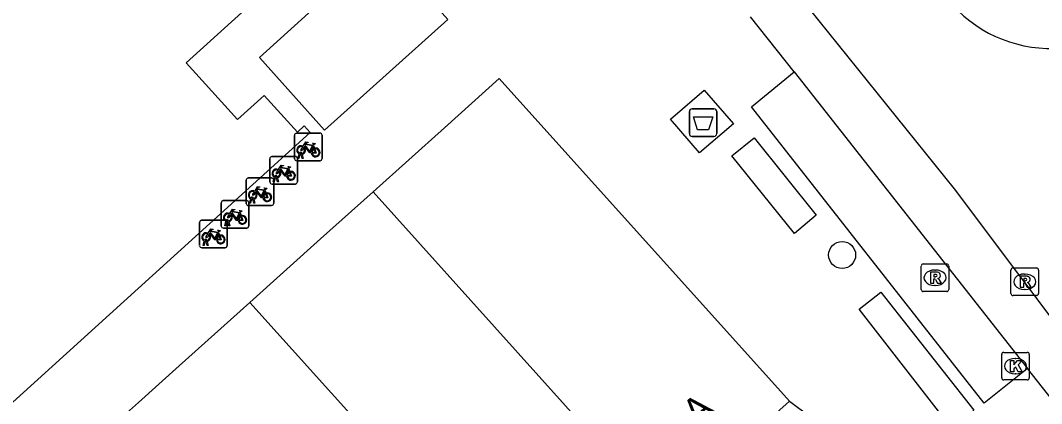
# Model space of a CAD drawing. Extents: x 159040 to 160094, y 381214 to 382518.
# Drawn here: x 159748.83 to 159785.85, y 381973.07 to 381986.97 of the extents above; entities that cross this region are included whole.
import ezdxf

# ---------------------------------------------------------------- set-up
doc = ezdxf.new("R2010")
doc.units = 0
for name, color, linetype in [('IMGEO_Afval_apart_plaats', 7, 'Continuous'), ('IMGEO_Boom', 7, 'Continuous'), ('IMGEO_Fietsenrek', 7, 'Continuous'), ('IMGEO_Kolk', 7, 'Continuous'), ('IMGEO_Pand', 7, 'Continuous'), ('IMGEO_Pand_nummerreeks', 7, 'Continuous'), ('IMGEO_Rijbaan_lokaal_gesloten', 7, 'Continuous'), ('IMGEO_Rioolput', 7, 'Continuous'), ('IMGEO_Voetpad_gesloten', 7, 'Continuous'), ('IMGEO_Voetpad_open', 7, 'Continuous')]:
    doc.layers.add(name, color=color, linetype=linetype)

msp = doc.modelspace()

# ---------------------------------------------------------------- linework, layer by layer
at = {"layer": 'IMGEO_Afval_apart_plaats'}
for p, q in [((159773.184, 381983.764), (159773.974, 381983.764)), ((159773.974, 381983.764), (159773.184, 381983.764)), ((159773.084, 381982.864), (159773.084, 381983.664)), ((159773.084, 381983.664), (159773.084, 381982.864)), ((159774.074, 381983.664), (159774.074, 381982.864)), ((159774.074, 381982.864), (159774.074, 381983.664)), ((159773.974, 381982.764), (159773.184, 381982.764)), ((159773.184, 381982.764), (159773.974, 381982.764))]:
    msp.add_line(p, q, dxfattribs=at)
msp.add_lwpolyline([(159773.227, 381983.478), (159773.931, 381983.478), (159773.782, 381983.008), (159773.376, 381983.008), (159773.227, 381983.478)], dxfattribs=at)
for centre, start, end in [((159773.184, 381983.664), 90, 180), ((159773.184, 381983.664), 90, 180), ((159773.974, 381983.664), 0, 90), ((159773.974, 381983.664), 360, 90), ((159773.184, 381982.864), 180, 270), ((159773.184, 381982.864), 180, 270), ((159773.974, 381982.864), 270, 0), ((159773.974, 381982.864), 270, 0)]:
    msp.add_arc(centre, 0.1, start, end, dxfattribs=at)
at = {"layer": 'IMGEO_Boom'}
msp.add_circle((159778.621, 381978.461), 0.489, dxfattribs=at)
at = {"layer": 'IMGEO_Fietsenrek'}
for p, q in [((159758.767, 381981.956), (159758.767, 381982.797)), ((159758.767, 381982.797), (159758.767, 381981.956)), ((159758.842, 381982.881), (159759.683, 381982.881)), ((159759.683, 381982.881), (159758.842, 381982.881)), ((159759.767, 381982.806), (159759.767, 381981.965)), ((159759.767, 381981.965), (159759.767, 381982.806)), ((159759.454, 381982.43), (159759.49, 381982.335)), ((159757.873, 381981.11), (159757.873, 381981.951)), ((159757.873, 381981.951), (159757.873, 381981.11)), ((159757.948, 381982.035), (159758.789, 381982.035)), ((159758.789, 381982.035), (159757.948, 381982.035)), ((159758.873, 381981.96), (159758.873, 381981.119)), ((159758.873, 381981.119), (159758.873, 381981.96)), ((159758.894, 381981.965), (159758.933, 381982.125)), ((159758.928, 381981.965), (159758.894, 381981.965)), ((159758.963, 381982.113), (159758.928, 381981.965)), ((159759.005, 381982.137), (159759.004, 381982.141)), ((159759.046, 381981.965), (159759.012, 381982.107)), ((159759.036, 381982.148), (159759.037, 381982.141)), ((159759.044, 381982.111), (159759.079, 381981.965)), ((159759.079, 381981.965), (159759.046, 381981.965)), ((159758.56, 381981.584), (159758.596, 381981.489)), ((159759.692, 381981.881), (159758.851, 381981.881)), ((159758.851, 381981.881), (159759.692, 381981.881)), ((159757.014, 381980.331), (159757.014, 381981.172)), ((159757.014, 381981.172), (159757.014, 381980.331)), ((159757.089, 381981.256), (159757.93, 381981.256)), ((159757.93, 381981.256), (159757.089, 381981.256)), ((159758, 381981.119), (159758.039, 381981.279)), ((159758.014, 381981.181), (159758.014, 381980.34)), ((159758.014, 381980.34), (159758.014, 381981.181)), ((159758.069, 381981.267), (159758.034, 381981.119)), ((159758.111, 381981.291), (159758.11, 381981.295)), ((159758.152, 381981.119), (159758.118, 381981.261)), ((159758.142, 381981.302), (159758.143, 381981.295)), ((159758.15, 381981.265), (159758.185, 381981.119)), ((159757.701, 381980.805), (159757.737, 381980.71)), ((159758.798, 381981.035), (159757.957, 381981.035)), ((159757.957, 381981.035), (159758.798, 381981.035)), ((159758.034, 381981.119), (159758, 381981.119)), ((159758.185, 381981.119), (159758.152, 381981.119)), ((159756.186, 381980.436), (159757.027, 381980.436)), ((159757.027, 381980.436), (159756.186, 381980.436)), ((159757.141, 381980.34), (159757.18, 381980.5)), ((159757.21, 381980.488), (159757.175, 381980.34)), ((159757.252, 381980.512), (159757.251, 381980.516)), ((159757.293, 381980.34), (159757.259, 381980.482)), ((159757.283, 381980.523), (159757.284, 381980.516)), ((159757.291, 381980.486), (159757.326, 381980.34)), ((159756.111, 381979.511), (159756.111, 381980.352)), ((159756.111, 381980.352), (159756.111, 381979.511)), ((159757.939, 381980.256), (159757.098, 381980.256)), ((159757.098, 381980.256), (159757.939, 381980.256)), ((159757.111, 381980.361), (159757.111, 381979.52)), ((159757.111, 381979.52), (159757.111, 381980.361)), ((159757.175, 381980.34), (159757.141, 381980.34)), ((159757.326, 381980.34), (159757.293, 381980.34)), ((159755.401, 381979.724), (159756.242, 381979.724)), ((159756.242, 381979.724), (159755.401, 381979.724)), ((159756.238, 381979.52), (159756.277, 381979.68)), ((159756.307, 381979.668), (159756.272, 381979.52)), ((159756.349, 381979.692), (159756.348, 381979.696)), ((159756.38, 381979.703), (159756.381, 381979.696)), ((159756.388, 381979.666), (159756.423, 381979.52)), ((159756.798, 381979.985), (159756.834, 381979.89)), ((159755.326, 381978.799), (159755.326, 381979.64)), ((159755.326, 381979.64), (159755.326, 381978.799)), ((159757.036, 381979.436), (159756.195, 381979.436)), ((159756.195, 381979.436), (159757.036, 381979.436)), ((159756.272, 381979.52), (159756.238, 381979.52)), ((159756.326, 381979.649), (159756.326, 381978.808)), ((159756.326, 381978.808), (159756.326, 381979.649)), ((159756.39, 381979.52), (159756.356, 381979.662)), ((159756.423, 381979.52), (159756.39, 381979.52)), ((159755.453, 381978.808), (159755.492, 381978.968)), ((159755.522, 381978.956), (159755.487, 381978.808)), ((159755.564, 381978.98), (159755.563, 381978.984)), ((159755.605, 381978.808), (159755.571, 381978.95)), ((159755.595, 381978.991), (159755.596, 381978.984)), ((159755.603, 381978.954), (159755.638, 381978.808)), ((159756.013, 381979.273), (159756.049, 381979.178)), ((159756.251, 381978.724), (159755.41, 381978.724)), ((159755.41, 381978.724), (159756.251, 381978.724)), ((159755.487, 381978.808), (159755.453, 381978.808)), ((159755.638, 381978.808), (159755.605, 381978.808))]:
    msp.add_line(p, q, dxfattribs=at)
for points in [[(159759.101, 381982.355), (159759.049, 381982.265), (159759.009, 381982.24), (159759.01, 381982.287), (159759.065, 381982.381)], [(159759.08, 381982.407), (159759.175, 381982.571), (159759.261, 381982.557), (159759.263, 381982.548), (159759.207, 381982.537), (159759.18, 381982.492), (159759.436, 381982.451)], [(159759.376, 381982.163), (159759.326, 381982.163), (159759.135, 381982.414), (159759.116, 381982.382)], [(159759.423, 381982.426), (159759.166, 381982.467), (159759.149, 381982.438), (159759.316, 381982.218), (159759.423, 381982.426)], [(159759.471, 381982.328), (159759.441, 381982.405), (159759.332, 381982.187), (159759.375, 381982.187)], [(159759.405, 381982.187), (159759.525, 381982.186), (159759.481, 381982.3)], [(159759.501, 381982.307), (159759.556, 381982.162), (159759.406, 381982.162)], [(159759.436, 381982.451), (159759.461, 381982.5), (159759.455, 381982.504), (159759.432, 381982.508), (159759.42, 381982.515), (159759.419, 381982.518), (159759.421, 381982.523), (159759.516, 381982.508), (159759.518, 381982.498), (159759.508, 381982.485), (159759.496, 381982.479), (159759.482, 381982.485), (159759.454, 381982.43)], [(159758.207, 381981.509), (159758.155, 381981.419), (159758.115, 381981.394), (159758.116, 381981.441), (159758.171, 381981.535)], [(159758.186, 381981.561), (159758.281, 381981.725), (159758.367, 381981.711), (159758.369, 381981.702), (159758.313, 381981.691), (159758.286, 381981.646), (159758.542, 381981.605)], [(159758.482, 381981.317), (159758.432, 381981.317), (159758.241, 381981.568), (159758.222, 381981.536)], [(159758.529, 381981.58), (159758.272, 381981.621), (159758.255, 381981.592), (159758.422, 381981.372), (159758.529, 381981.58)], [(159758.577, 381981.482), (159758.547, 381981.559), (159758.438, 381981.341), (159758.481, 381981.341)], [(159758.542, 381981.605), (159758.567, 381981.654), (159758.561, 381981.658), (159758.538, 381981.662), (159758.526, 381981.669), (159758.525, 381981.672), (159758.527, 381981.677), (159758.622, 381981.662), (159758.624, 381981.652), (159758.614, 381981.639), (159758.602, 381981.633), (159758.588, 381981.639), (159758.56, 381981.584)], [(159758.511, 381981.341), (159758.631, 381981.34), (159758.587, 381981.454)], [(159758.607, 381981.461), (159758.662, 381981.316), (159758.512, 381981.316)], [(159757.327, 381980.782), (159757.422, 381980.946), (159757.508, 381980.932), (159757.51, 381980.923), (159757.454, 381980.912), (159757.427, 381980.867), (159757.683, 381980.826)], [(159757.623, 381980.538), (159757.573, 381980.538), (159757.382, 381980.789), (159757.363, 381980.757)], [(159757.67, 381980.801), (159757.413, 381980.842), (159757.396, 381980.813), (159757.563, 381980.593), (159757.67, 381980.801)], [(159757.718, 381980.703), (159757.688, 381980.78), (159757.579, 381980.562), (159757.622, 381980.562)], [(159757.683, 381980.826), (159757.708, 381980.875), (159757.702, 381980.879), (159757.679, 381980.883), (159757.667, 381980.89), (159757.666, 381980.893), (159757.668, 381980.898), (159757.763, 381980.883), (159757.765, 381980.873), (159757.755, 381980.86), (159757.743, 381980.854), (159757.729, 381980.86), (159757.701, 381980.805)], [(159757.348, 381980.73), (159757.296, 381980.64), (159757.256, 381980.615), (159757.257, 381980.662), (159757.312, 381980.756)], [(159757.652, 381980.562), (159757.772, 381980.561), (159757.728, 381980.675)], [(159757.748, 381980.682), (159757.803, 381980.537), (159757.653, 381980.537)], [(159756.424, 381979.962), (159756.519, 381980.126), (159756.605, 381980.112), (159756.607, 381980.103), (159756.551, 381980.092), (159756.524, 381980.047), (159756.78, 381980.006)], [(159756.78, 381980.006), (159756.805, 381980.055), (159756.799, 381980.059), (159756.776, 381980.063), (159756.764, 381980.07), (159756.763, 381980.073), (159756.765, 381980.078), (159756.86, 381980.063), (159756.862, 381980.053), (159756.852, 381980.04), (159756.84, 381980.034), (159756.826, 381980.04), (159756.798, 381979.985)], [(159756.445, 381979.91), (159756.393, 381979.82), (159756.353, 381979.795), (159756.354, 381979.842), (159756.409, 381979.936)], [(159756.72, 381979.718), (159756.67, 381979.718), (159756.479, 381979.969), (159756.46, 381979.937)], [(159756.767, 381979.981), (159756.51, 381980.022), (159756.493, 381979.993), (159756.66, 381979.773), (159756.767, 381979.981)], [(159756.815, 381979.883), (159756.785, 381979.96), (159756.676, 381979.742), (159756.719, 381979.742)], [(159756.749, 381979.742), (159756.869, 381979.741), (159756.825, 381979.855)], [(159756.845, 381979.862), (159756.9, 381979.717), (159756.75, 381979.717)], [(159755.639, 381979.25), (159755.734, 381979.414), (159755.82, 381979.4), (159755.822, 381979.391), (159755.766, 381979.38), (159755.739, 381979.335), (159755.995, 381979.294)], [(159755.982, 381979.269), (159755.725, 381979.31), (159755.708, 381979.281), (159755.875, 381979.061), (159755.982, 381979.269)], [(159755.995, 381979.294), (159756.02, 381979.343), (159756.014, 381979.347), (159755.991, 381979.351), (159755.979, 381979.358), (159755.978, 381979.361), (159755.98, 381979.366), (159756.075, 381979.351), (159756.077, 381979.341), (159756.067, 381979.328), (159756.055, 381979.322), (159756.041, 381979.328), (159756.013, 381979.273)], [(159755.66, 381979.198), (159755.608, 381979.108), (159755.568, 381979.083), (159755.569, 381979.13), (159755.624, 381979.224)], [(159755.935, 381979.006), (159755.885, 381979.006), (159755.694, 381979.257), (159755.675, 381979.225)], [(159756.03, 381979.171), (159756, 381979.248), (159755.891, 381979.03), (159755.934, 381979.03)], [(159755.964, 381979.03), (159756.084, 381979.029), (159756.04, 381979.143)], [(159756.06, 381979.15), (159756.115, 381979.005), (159755.965, 381979.005)]]:
    msp.add_lwpolyline(points, dxfattribs=at)
for centre, radius, start, end in [((159758.845, 381982.803), 0.0779, 92.4484, 184.2845), ((159758.845, 381982.803), 0.0779, 92.4484, 184.2845), ((159759.689, 381982.803), 0.0779, 2.4484, 94.2845), ((159759.689, 381982.803), 0.0779, 2.4484, 94.2845), ((159759.007, 381982.266), 0.159, 62.6766, 242.1369), ((159759.007, 381982.266), 0.129, 63.3192, 238.903), ((159759.007, 381982.266), 0.129, 283.6043, 43.4302), ((159759.007, 381982.266), 0.159, 283.5766, 46.6042), ((159759.534, 381982.182), 0.159, 113.3408, 178.3217), ((159759.534, 381982.182), 0.159, 187.0065, 105.7708), ((159759.534, 381982.182), 0.129, 113.923, 177.9556), ((159759.534, 381982.182), 0.129, 188.6715, 104.5883), ((159757.951, 381981.957), 0.0779, 92.4484, 184.2845), ((159757.951, 381981.957), 0.0779, 92.4484, 184.2845), ((159758.845, 381981.959), 0.0779, 182.4484, 274.2845), ((159758.845, 381981.959), 0.0779, 182.4484, 274.2845), ((159758.795, 381981.957), 0.0779, 2.4484, 94.2845), ((159758.795, 381981.957), 0.0779, 2.4484, 94.2845), ((159758.987, 381982.137), 0.0499, 12.8025, 158.6934), ((159759.007, 381982.266), 0.159, 253.9967, 271.7867), ((159758.987, 381982.137), 0.0174, 12.8025, 163.4502), ((159759.007, 381982.266), 0.129, 253.415, 269.0204), ((159759.689, 381981.959), 0.0779, 272.4484, 4.2845), ((159759.689, 381981.959), 0.0779, 272.4484, 4.2845), ((159758.113, 381981.42), 0.159, 62.6766, 242.1369), ((159758.113, 381981.42), 0.129, 63.3192, 238.903), ((159758.113, 381981.42), 0.159, 283.5766, 46.6042), ((159757.092, 381981.178), 0.0779, 92.4484, 184.2845), ((159757.092, 381981.178), 0.0779, 92.4484, 184.2845), ((159757.936, 381981.178), 0.0779, 2.4484, 94.2845), ((159757.936, 381981.178), 0.0779, 2.4484, 94.2845), ((159758.093, 381981.291), 0.0499, 12.8025, 158.6934), ((159758.113, 381981.42), 0.159, 253.9967, 271.7867), ((159758.093, 381981.291), 0.0174, 12.8025, 163.4502), ((159758.113, 381981.42), 0.129, 253.415, 269.0204), ((159758.113, 381981.42), 0.129, 283.6043, 43.4302), ((159758.64, 381981.336), 0.159, 113.3408, 178.3217), ((159758.64, 381981.336), 0.159, 187.0065, 105.7708), ((159758.64, 381981.336), 0.129, 113.923, 177.9556), ((159758.64, 381981.336), 0.129, 188.6715, 104.5883), ((159757.254, 381980.641), 0.159, 62.6766, 242.1369), ((159757.951, 381981.113), 0.0779, 182.4484, 274.2845), ((159757.951, 381981.113), 0.0779, 182.4484, 274.2845), ((159758.795, 381981.113), 0.0779, 272.4484, 4.2845), ((159758.795, 381981.113), 0.0779, 272.4484, 4.2845), ((159756.189, 381980.358), 0.0779, 92.4484, 184.2845), ((159756.189, 381980.358), 0.0779, 92.4484, 184.2845), ((159757.033, 381980.358), 0.0779, 2.4484, 94.2845), ((159757.033, 381980.358), 0.0779, 2.4484, 94.2845), ((159757.254, 381980.641), 0.129, 63.3192, 238.903), ((159757.234, 381980.512), 0.0499, 12.8025, 158.6934), ((159757.254, 381980.641), 0.159, 253.9967, 271.7867), ((159757.234, 381980.512), 0.0174, 12.8025, 163.4502), ((159757.254, 381980.641), 0.129, 253.415, 269.0204), ((159757.254, 381980.641), 0.129, 283.6043, 43.4302), ((159757.254, 381980.641), 0.159, 283.5766, 46.6042), ((159757.781, 381980.557), 0.159, 113.3408, 178.3217), ((159757.781, 381980.557), 0.159, 187.0065, 105.7708), ((159757.781, 381980.557), 0.129, 113.923, 177.9556), ((159757.781, 381980.557), 0.129, 188.6715, 104.5883), ((159757.092, 381980.334), 0.0779, 182.4484, 274.2845), ((159757.092, 381980.334), 0.0779, 182.4484, 274.2845), ((159757.936, 381980.334), 0.0779, 272.4484, 4.2845), ((159757.936, 381980.334), 0.0779, 272.4484, 4.2845), ((159755.404, 381979.646), 0.0779, 92.4484, 184.2845), ((159755.404, 381979.646), 0.0779, 92.4484, 184.2845), ((159756.351, 381979.821), 0.159, 62.6766, 242.1369), ((159756.351, 381979.821), 0.129, 63.3192, 238.903), ((159756.248, 381979.646), 0.0779, 2.4484, 94.2845), ((159756.248, 381979.646), 0.0779, 2.4484, 94.2845), ((159756.331, 381979.692), 0.0499, 12.8025, 158.6934), ((159756.351, 381979.821), 0.159, 253.9967, 271.7867), ((159756.331, 381979.692), 0.0174, 12.8025, 163.4502), ((159756.351, 381979.821), 0.129, 253.415, 269.0204), ((159756.351, 381979.821), 0.129, 283.6043, 43.4302), ((159756.351, 381979.821), 0.159, 283.5766, 46.6042), ((159756.878, 381979.737), 0.159, 113.3408, 178.3217), ((159756.878, 381979.737), 0.159, 187.0065, 105.7708), ((159756.878, 381979.737), 0.129, 113.923, 177.9556), ((159756.878, 381979.737), 0.129, 188.6715, 104.5883), ((159756.189, 381979.514), 0.0779, 182.4484, 274.2845), ((159756.189, 381979.514), 0.0779, 182.4484, 274.2845), ((159757.033, 381979.514), 0.0779, 272.4484, 4.2845), ((159757.033, 381979.514), 0.0779, 272.4484, 4.2845), ((159755.566, 381979.109), 0.159, 62.6766, 242.1369), ((159755.566, 381979.109), 0.129, 63.3192, 238.903), ((159755.546, 381978.98), 0.0499, 12.8025, 158.6934), ((159755.566, 381979.109), 0.159, 253.9967, 271.7867), ((159755.546, 381978.98), 0.0174, 12.8025, 163.4502), ((159755.566, 381979.109), 0.129, 253.415, 269.0204), ((159755.566, 381979.109), 0.129, 283.6043, 43.4302), ((159755.566, 381979.109), 0.159, 283.5766, 46.6042), ((159756.093, 381979.025), 0.159, 113.3408, 178.3217), ((159756.093, 381979.025), 0.159, 187.0065, 105.7708), ((159756.093, 381979.025), 0.129, 113.923, 177.9556), ((159756.093, 381979.025), 0.129, 188.6715, 104.5883), ((159755.404, 381978.802), 0.0779, 182.4484, 274.2845), ((159755.404, 381978.802), 0.0779, 182.4484, 274.2845), ((159756.248, 381978.802), 0.0779, 272.4484, 4.2845), ((159756.248, 381978.802), 0.0779, 272.4484, 4.2845)]:
    msp.add_arc(centre, radius, start, end, dxfattribs=at)
at = {"layer": 'IMGEO_Kolk'}
for p, q in [((159784.405, 381974), (159784.405, 381974.852)), ((159784.48, 381974.926), (159785.332, 381974.926)), ((159785.406, 381974.852), (159785.406, 381974)), ((159784.893, 381974.706), (159784.918, 381974.706)), ((159784.916, 381974.146), (159784.891, 381974.146)), ((159785.332, 381973.926), (159784.48, 381973.926))]:
    msp.add_line(p, q, dxfattribs=at)
for points in [[(159784.405, 381974), (159784.405, 381974.852)], [(159784.48, 381974.926), (159785.332, 381974.926)], [(159785.406, 381974.852), (159785.406, 381974)], [(159784.726, 381974.626), (159784.849, 381974.626), (159784.849, 381974.475), (159784.979, 381974.626), (159785.143, 381974.626), (159784.997, 381974.475), (159785.15, 381974.226), (159784.998, 381974.226), (159784.913, 381974.39), (159784.849, 381974.323), (159784.849, 381974.226), (159784.726, 381974.226), (159784.726, 381974.626)], [(159785.332, 381973.926), (159784.48, 381973.926)]]:
    msp.add_lwpolyline(points, dxfattribs=at)
for centre, start, end in [((159784.482, 381974.85), 91.552, 178.448), ((159784.482, 381974.85), 91.552, 178.448), ((159785.33, 381974.85), 1.552, 88.448), ((159785.33, 381974.85), 1.552, 88.448), ((159784.482, 381974.002), 181.552, 268.448), ((159784.482, 381974.002), 181.552, 268.448), ((159785.33, 381974.002), 271.552, 358.448), ((159785.33, 381974.002), 271.552, 358.448)]:
    msp.add_arc(centre, 0.0765, start, end, dxfattribs=at)
for centre, major_axis, ratio, start_param, end_param in [((159784.892, 381974.426), (-0.387, 0.002), 0.722429, 4.712389, 7.853982), ((159784.917, 381974.426), (-0.39, 0.002), 0.717154, 1.570796, 4.712389)]:
    msp.add_ellipse(centre, major_axis=major_axis, ratio=ratio, start_param=start_param, end_param=end_param, dxfattribs=at)
at = {"layer": 'IMGEO_Pand'}
for points in [[(159756.584, 381995.459), (159760.772, 381990.813), (159754.839, 381985.431), (159756.7, 381983.38), (159757.663, 381984.253), (159758.873, 381982.92), (159759.117, 381983.142), (159759.332, 381982.905), (159747.37, 381972.054)], [(159761.615, 381980.752), (159764.208, 381983.081), (159766.193, 381984.865), (159768.9, 381981.853), (159776.711, 381973.159)], [(159757.149, 381976.739), (159759.712, 381979.042), (159761.615, 381980.752)], [(159772.134, 381969.047), (159761.615, 381980.752)], [(159752.683, 381972.726), (159753.107, 381973.107), (159754.591, 381974.441), (159757.149, 381976.739)], [(159757.149, 381976.739), (159767.668, 381965.034)], [(159776.711, 381973.159), (159772.134, 381969.047)]]:
    msp.add_lwpolyline(points, dxfattribs=at)
at = {"layer": 'IMGEO_Rijbaan_lokaal_gesloten'}
for points in [[(159786.246, 381973.197), (159787.575, 381974.353), (159782.695, 381980.867), (159776.741, 381988.28)], [(159776.886, 381985.112), (159775.298, 381987.106)], [(159776.886, 381985.112), (159785.344, 381974.345)], [(159786.246, 381973.197), (159785.344, 381974.345)]]:
    msp.add_lwpolyline(points, dxfattribs=at)
for centre, radius, start, end in [((159786.172, 381990.733), 4.775, 218.9529, 324.3659), ((159781.989, 381969.592), 5.578, 313.5029, 40.2577)]:
    msp.add_arc(centre, radius, start, end, dxfattribs=at)
at = {"layer": 'IMGEO_Rioolput'}
for p, q in [((159781.488, 381977.209), (159781.488, 381978.061)), ((159781.563, 381978.135), (159782.415, 381978.135)), ((159781.976, 381977.915), (159782.001, 381977.915)), ((159782.489, 381978.061), (159782.489, 381977.209)), ((159784.742, 381977.063), (159784.742, 381977.915)), ((159784.817, 381977.989), (159785.669, 381977.989)), ((159785.743, 381977.915), (159785.743, 381977.063)), ((159785.23, 381977.769), (159785.255, 381977.769)), ((159782.415, 381977.135), (159781.563, 381977.135)), ((159781.999, 381977.355), (159781.974, 381977.355)), ((159785.253, 381977.209), (159785.228, 381977.209)), ((159785.669, 381976.989), (159784.817, 381976.989))]:
    msp.add_line(p, q, dxfattribs=at)
for points in [[(159781.488, 381977.209), (159781.488, 381978.061)], [(159781.563, 381978.135), (159782.415, 381978.135)], [(159782.077, 381977.833), (159781.825, 381977.835), (159781.825, 381977.435)], [(159782.489, 381978.061), (159782.489, 381977.209)], [(159784.742, 381977.063), (159784.742, 381977.915)], [(159784.817, 381977.989), (159785.669, 381977.989)], [(159785.743, 381977.915), (159785.743, 381977.063)], [(159781.825, 381977.435), (159781.949, 381977.435), (159781.949, 381977.597), (159781.96, 381977.597)], [(159782.003, 381977.754), (159781.949, 381977.754), (159781.949, 381977.673)], [(159781.949, 381977.673), (159782.001, 381977.673)], [(159782.007, 381977.568), (159782.078, 381977.435), (159782.218, 381977.435), (159782.153, 381977.561)], [(159785.331, 381977.687), (159785.079, 381977.689), (159785.079, 381977.289)], [(159785.079, 381977.289), (159785.203, 381977.289), (159785.203, 381977.451), (159785.214, 381977.451)], [(159785.257, 381977.608), (159785.203, 381977.608), (159785.203, 381977.527)], [(159785.203, 381977.527), (159785.255, 381977.527)], [(159782.415, 381977.135), (159781.563, 381977.135)], [(159785.261, 381977.422), (159785.332, 381977.289), (159785.472, 381977.289), (159785.407, 381977.415)], [(159785.669, 381976.989), (159784.817, 381976.989)]]:
    msp.add_lwpolyline(points, dxfattribs=at)
for centre, radius, start, end in [((159781.565, 381978.059), 0.0765, 91.552, 178.448), ((159781.565, 381978.059), 0.0765, 91.552, 178.448), ((159782.076, 381977.723), 0.109, 350.3612, 89.416), ((159782.413, 381978.059), 0.0765, 1.552, 88.448), ((159782.413, 381978.059), 0.0765, 1.552, 88.448), ((159784.819, 381977.913), 0.0765, 91.552, 178.448), ((159784.819, 381977.913), 0.0765, 91.552, 178.448), ((159785.667, 381977.913), 0.0765, 1.552, 88.448), ((159785.667, 381977.913), 0.0765, 1.552, 88.448), ((159781.959, 381977.544), 0.0533, 26.0293, 88.6989), ((159781.985, 381977.862), 0.19, 274.7715, 282.9687), ((159782.009, 381977.658), 0.0964, 77.0061, 93.1865), ((159782.023, 381977.715), 0.0378, 276.6634, 79.6772), ((159782.074, 381977.723), 0.112, 277.5842, 350.9817), ((159782.058, 381977.508), 0.108, 29.5134, 73.7905), ((159785.213, 381977.398), 0.0533, 26.0293, 88.6989), ((159785.239, 381977.716), 0.19, 274.7715, 282.9687), ((159785.263, 381977.512), 0.0964, 77.0061, 93.1865), ((159785.277, 381977.569), 0.0378, 276.6634, 79.6772), ((159785.33, 381977.577), 0.109, 350.3612, 89.416), ((159785.328, 381977.577), 0.112, 277.5842, 350.9817), ((159785.312, 381977.362), 0.108, 29.5134, 73.7905), ((159781.565, 381977.211), 0.0765, 181.552, 268.448), ((159781.565, 381977.211), 0.0765, 181.552, 268.448), ((159782.413, 381977.211), 0.0765, 271.552, 358.448), ((159782.413, 381977.211), 0.0765, 271.552, 358.448), ((159784.819, 381977.065), 0.0765, 181.552, 268.448), ((159784.819, 381977.065), 0.0765, 181.552, 268.448), ((159785.667, 381977.065), 0.0765, 271.552, 358.448), ((159785.667, 381977.065), 0.0765, 271.552, 358.448)]:
    msp.add_arc(centre, radius, start, end, dxfattribs=at)
for centre, major_axis, ratio, start_param, end_param in [((159781.975, 381977.635), (-0.387, 0.002), 0.722429, 4.712389, 7.853982), ((159782, 381977.635), (-0.39, 0.002), 0.717154, 1.570796, 4.712389), ((159785.229, 381977.489), (-0.387, 0.002), 0.722429, 4.712389, 7.853982), ((159785.254, 381977.489), (-0.39, 0.002), 0.717154, 1.570796, 4.712389)]:
    msp.add_ellipse(centre, major_axis=major_axis, ratio=ratio, start_param=start_param, end_param=end_param, dxfattribs=at)
at = {"layer": 'IMGEO_Voetpad_gesloten'}
msp.add_lwpolyline([(159773.454, 381982.163), (159772.399, 381983.389), (159773.623, 381984.442), (159774.678, 381983.216), (159773.454, 381982.163)], dxfattribs=at)
at = {"layer": 'IMGEO_Voetpad_open'}
for points in [[(159764.331, 381987.01), (159759.854, 381982.989), (159757.495, 381985.633), (159761.943, 381989.664), (159764.331, 381987.01)], [(159785.344, 381974.345), (159783.775, 381973.086), (159775.332, 381983.841), (159776.886, 381985.112)], [(159776.9, 381979.235), (159774.626, 381982.059), (159775.436, 381982.713), (159777.674, 381979.9), (159776.9, 381979.235)], [(159779.233, 381976.496), (159780.025, 381977.116), (159783.396, 381972.831), (159782.624, 381972.137), (159779.233, 381976.496)], [(159776.711, 381973.159), (159782.606, 381968.757)]]:
    msp.add_lwpolyline(points, dxfattribs=at)

# ---------------------------------------------------------------- texts
at = {"layer": 'IMGEO_Pand_nummerreeks'}
msp.add_text('2-2A', height=1, rotation=41.74, dxfattribs=at).set_placement((159771.944, 381970.901))

doc.saveas('drawing.dxf')
